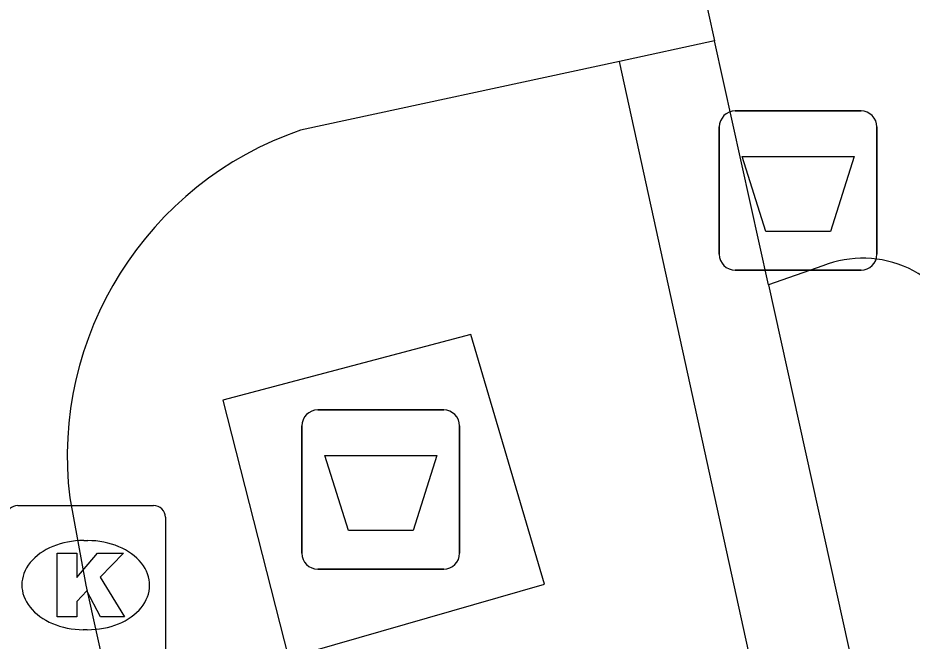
# Model space of a CAD drawing. Extents: x 161087 to 161922, y 382574 to 383873.
# Drawn here: x 161680.18 to 161685.8, y 382882.71 to 382886.62 of the extents above; entities that cross this region are included whole.
import ezdxf

# ---------------------------------------------------------------- set-up
doc = ezdxf.new("R2010")
doc.units = 0
for name, color, linetype in [('IMGEO_Afval_apart_plaats', 7, 'Continuous'), ('IMGEO_Afvalbak', 7, 'Continuous'), ('IMGEO_Kolk', 7, 'Continuous'), ('IMGEO_Muur', 7, 'Continuous'), ('IMGEO_Rijbaan_lokaal_open', 7, 'Continuous'), ('IMGEO_Voetpad_gesloten', 7, 'Continuous'), ('IMGEO_Voetpad_open', 7, 'Continuous')]:
    doc.layers.add(name, color=color, linetype=linetype)

msp = doc.modelspace()

# ---------------------------------------------------------------- linework, layer by layer
at = {"layer": 'IMGEO_Afval_apart_plaats'}
for p, q in [((161682.0681, 382884.1625), (161682.8579, 382884.1625)), ((161682.8579, 382884.1625), (161682.0681, 382884.1625)), ((161681.9681, 382883.2635), (161681.9681, 382884.0625)), ((161681.9681, 382884.0625), (161681.9681, 382883.2635)), ((161682.9579, 382884.0625), (161682.9579, 382883.2635)), ((161682.9579, 382883.2635), (161682.9579, 382884.0625)), ((161682.8579, 382883.1635), (161682.0681, 382883.1635)), ((161682.0681, 382883.1635), (161682.8579, 382883.1635))]:
    msp.add_line(p, q, dxfattribs=at)
msp.add_lwpolyline([(161682.1108, 382883.8774), (161682.8152, 382883.8774), (161682.6664, 382883.4065), (161682.2596, 382883.4065), (161682.1108, 382883.8774)], dxfattribs=at)
for centre, start, end in [((161682.0681, 382884.0625), 90, 180), ((161682.0681, 382884.0625), 90, 180), ((161682.8579, 382884.0625), 0, 90), ((161682.8579, 382884.0625), 360, 90), ((161682.0681, 382883.2635), 180, 270), ((161682.0681, 382883.2635), 180, 270), ((161682.8579, 382883.2635), 270, 0), ((161682.8579, 382883.2635), 270, 0)]:
    msp.add_arc(centre, 0.1, start, end, dxfattribs=at)
at = {"layer": 'IMGEO_Afvalbak'}
for p, q in [((161684.6881, 382886.0395), (161685.4779, 382886.0395)), ((161685.4779, 382886.0395), (161684.6881, 382886.0395)), ((161684.5881, 382885.1405), (161684.5881, 382885.9395)), ((161684.5881, 382885.9395), (161684.5881, 382885.1405)), ((161685.5779, 382885.9395), (161685.5779, 382885.1405)), ((161685.5779, 382885.1405), (161685.5779, 382885.9395)), ((161685.4779, 382885.0405), (161684.6881, 382885.0405)), ((161684.6881, 382885.0405), (161685.4779, 382885.0405))]:
    msp.add_line(p, q, dxfattribs=at)
msp.add_lwpolyline([(161684.7308, 382885.7544), (161685.4352, 382885.7544), (161685.2864, 382885.2835), (161684.8796, 382885.2835), (161684.7308, 382885.7544)], dxfattribs=at)
for centre, start, end in [((161684.6881, 382885.9395), 90, 180), ((161684.6881, 382885.9395), 90, 180), ((161685.4779, 382885.9395), 0, 90), ((161685.4779, 382885.9395), 360, 90), ((161684.6881, 382885.1405), 180, 270), ((161684.6881, 382885.1405), 180, 270), ((161685.4779, 382885.1405), 270, 0), ((161685.4779, 382885.1405), 270, 0)]:
    msp.add_arc(centre, 0.1, start, end, dxfattribs=at)
at = {"layer": 'IMGEO_Kolk'}
for p, q in [((161680.1849, 382883.5635), (161681.0371, 382883.5635)), ((161681.1115, 382883.4891), (161681.1115, 382882.6369)), ((161680.5985, 382883.3427), (161680.6235, 382883.3427)), ((161680.6205, 382882.7833), (161680.5956, 382882.7833))]:
    msp.add_line(p, q, dxfattribs=at)
for points in [[(161680.1849, 382883.5635), (161681.0371, 382883.5635)], [(161681.1115, 382883.4891), (161681.1115, 382882.6369)], [(161680.4307, 382883.263), (161680.5542, 382883.263), (161680.5542, 382883.1118), (161680.6838, 382883.263), (161680.8484, 382883.263), (161680.7023, 382883.1121), (161680.8549, 382882.863), (161680.7026, 382882.863), (161680.6183, 382883.0272), (161680.5542, 382882.9602), (161680.5542, 382882.863), (161680.4307, 382882.863), (161680.4307, 382883.263)]]:
    msp.add_lwpolyline(points, dxfattribs=at)
for centre, start, end in [((161680.187, 382883.487), 91.552, 178.448), ((161680.187, 382883.487), 91.552, 178.448), ((161681.035, 382883.487), 1.552, 88.448), ((161681.035, 382883.487), 1.552, 88.448)]:
    msp.add_arc(centre, 0.0765, start, end, dxfattribs=at)
for centre, major_axis, ratio, start_param, end_param in [((161680.597, 382883.063), (-0.3872, 0.002), 0.722429, 4.712389, 7.853982), ((161680.622, 382883.063), (-0.3901, 0.002), 0.717154, 1.570796, 4.712389)]:
    msp.add_ellipse(centre, major_axis=major_axis, ratio=ratio, start_param=start_param, end_param=end_param, dxfattribs=at)
at = {"layer": 'IMGEO_Muur'}
for points in [[(161684.559, 382886.48), (161683.961, 382886.351)], [(161684.897, 382884.949), (161684.559, 382886.48)], [(161688.305, 382866.503), (161683.961, 382886.351)], [(161684.897, 382884.949), (161688.728, 382867.603)]]:
    msp.add_lwpolyline(points, dxfattribs=at)
at = {"layer": 'IMGEO_Rijbaan_lokaal_open'}
for points in [[(161683.406, 382891.702), (161684.559, 382886.48)], [(161683.961, 382886.351), (161681.96, 382885.919)], [(161680.51, 382883.61), (161680.612, 382883.063), (161684.09, 382867.362)]]:
    msp.add_lwpolyline(points, dxfattribs=at)
msp.add_arc((161682.6638, 382883.8672), 2.1691, 108.934, 186.8102, dxfattribs=at)
at = {"layer": 'IMGEO_Voetpad_gesloten'}
msp.add_lwpolyline([(161681.471, 382884.224), (161681.883, 382882.606), (161683.49, 382883.068), (161683.028, 382884.636), (161681.471, 382884.224)], dxfattribs=at)
at = {"layer": 'IMGEO_Voetpad_open'}
msp.add_lwpolyline([(161685.239, 382885.067), (161684.897, 382884.949)], dxfattribs=at)
msp.add_arc((161685.4901, 382884.4401), 0.6753, 18.1054, 111.8327, dxfattribs=at)

doc.saveas('drawing.dxf')
